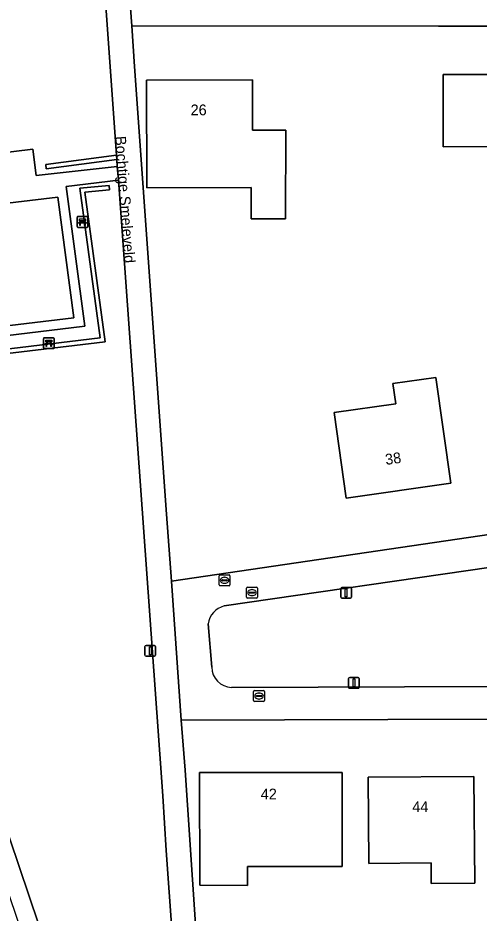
# Model space of a CAD drawing. Extents: x 162661 to 163484, y 380247 to 381230.
# Drawn here: x 162956.1 to 162998.9, y 380547.3 to 380630.3 of the extents above; entities that cross this region are included whole.
import ezdxf

# ---------------------------------------------------------------- set-up
doc = ezdxf.new("R2010")
doc.units = 0
for name, color, linetype in [('IMGEO_Bank', 7, 'Continuous'), ('IMGEO_Brandkraan', 7, 'Continuous'), ('IMGEO_Erf', 7, 'Continuous'), ('IMGEO_Groenvoorziening', 7, 'Continuous'), ('IMGEO_Haag', 7, 'Continuous'), ('IMGEO_Lichtmast', 7, 'Continuous'), ('IMGEO_Openbare_ruimte_label', 7, 'Continuous'), ('IMGEO_Pand', 7, 'Continuous'), ('IMGEO_Pand_nummerreeks', 7, 'Continuous'), ('IMGEO_Rijbaan_lokaal_open', 7, 'Continuous'), ('IMGEO_Rioolput', 7, 'Continuous'), ('IMGEO_Terreindeel_open', 7, 'Continuous'), ('IMGEO_Voetpad_open', 7, 'Continuous')]:
    doc.layers.add(name, color=color, linetype=linetype)

msp = doc.modelspace()

# ---------------------------------------------------------------- linework, layer by layer
at = {"layer": 'IMGEO_Bank'}
for p, q in [((162961.628, 380610.973), (162961.628, 380611.814)), ((162961.628, 380611.814), (162961.628, 380610.973)), ((162961.703, 380611.898), (162962.544, 380611.898)), ((162962.544, 380611.898), (162961.703, 380611.898)), ((162962.628, 380611.823), (162962.628, 380610.982)), ((162962.628, 380610.982), (162962.628, 380611.823)), ((162962.553, 380610.898), (162961.712, 380610.898)), ((162961.712, 380610.898), (162962.553, 380610.898)), ((162962.325, 380611.296), (162961.932, 380611.296)), ((162961.937, 380611.404), (162961.937, 380611.51)), ((162961.981, 380611.51), (162961.981, 380611.404)), ((162962.269, 380611.516), (162961.987, 380611.516)), ((162961.987, 380611.398), (162962.269, 380611.398)), ((162962.275, 380611.404), (162962.275, 380611.51)), ((162962.319, 380611.51), (162962.319, 380611.404)), ((162958.508, 380599.725), (162958.508, 380600.566)), ((162958.508, 380600.566), (162958.508, 380599.725)), ((162958.583, 380600.65), (162959.424, 380600.65)), ((162959.424, 380600.65), (162958.583, 380600.65)), ((162959.205, 380600.048), (162958.812, 380600.048)), ((162958.817, 380600.156), (162958.817, 380600.262)), ((162958.861, 380600.262), (162958.861, 380600.156)), ((162959.149, 380600.268), (162958.867, 380600.268)), ((162958.867, 380600.15), (162959.149, 380600.15)), ((162959.155, 380600.156), (162959.155, 380600.262)), ((162959.199, 380600.262), (162959.199, 380600.156)), ((162959.508, 380600.575), (162959.508, 380599.734)), ((162959.508, 380599.734), (162959.508, 380600.575)), ((162959.433, 380599.65), (162958.592, 380599.65)), ((162958.592, 380599.65), (162959.433, 380599.65))]:
    msp.add_line(p, q, dxfattribs=at)
for points in [[(162961.931, 380611.516), (162961.845, 380611.516), (162961.845, 380611.677), (162962.408, 380611.677), (162962.408, 380611.516), (162962.325, 380611.516)], [(162961.875, 380611.296), (162961.733, 380611.296), (162961.845, 380611.398), (162961.931, 380611.398)], [(162961.925, 380611.289), (162961.925, 380611.082), (162961.882, 380611.082), (162961.882, 380611.289)], [(162962.325, 380611.398), (162962.408, 380611.398), (162962.52, 380611.296), (162962.381, 380611.296)], [(162962.375, 380611.289), (162962.375, 380611.082), (162962.331, 380611.082), (162962.331, 380611.289)], [(162958.755, 380600.048), (162958.613, 380600.048), (162958.725, 380600.15), (162958.811, 380600.15)], [(162958.811, 380600.268), (162958.725, 380600.268), (162958.725, 380600.429), (162959.288, 380600.429), (162959.288, 380600.268), (162959.205, 380600.268)], [(162958.805, 380600.041), (162958.805, 380599.834), (162958.762, 380599.834), (162958.762, 380600.041)], [(162959.205, 380600.15), (162959.288, 380600.15), (162959.4, 380600.048), (162959.261, 380600.048)], [(162959.255, 380600.041), (162959.255, 380599.834), (162959.211, 380599.834), (162959.211, 380600.041)]]:
    msp.add_lwpolyline(points, dxfattribs=at)
for centre, radius, start, end in [((162961.706, 380611.82), 0.0779, 92.4484, 184.28452), ((162961.706, 380611.82), 0.0779, 92.4484, 184.28452), ((162962.55, 380611.82), 0.0779, 2.4484, 94.28452), ((162962.55, 380611.82), 0.0779, 2.4484, 94.28452), ((162961.706, 380610.976), 0.0779, 182.4484, 274.28452), ((162961.706, 380610.976), 0.0779, 182.4484, 274.28452), ((162961.875, 380611.289), 0.00671, 2.89567, 87.10433), ((162961.932, 380611.289), 0.00671, 92.89567, 177.10433), ((162961.93, 380611.509), 0.00671, 2.89567, 87.10433), ((162961.93, 380611.405), 0.00671, 272.89567, 357.10433), ((162961.987, 380611.509), 0.00671, 92.89567, 177.10433), ((162961.987, 380611.405), 0.00671, 182.89567, 267.10433), ((162962.269, 380611.509), 0.00671, 2.89567, 87.10433), ((162962.269, 380611.405), 0.00671, 272.89567, 357.10433), ((162962.326, 380611.509), 0.00671, 92.89567, 177.10433), ((162962.326, 380611.405), 0.00671, 182.89567, 267.10433), ((162962.324, 380611.289), 0.00671, 2.89567, 87.10433), ((162962.381, 380611.289), 0.00671, 92.89567, 177.10433), ((162962.55, 380610.976), 0.0779, 272.4484, 4.28452), ((162962.55, 380610.976), 0.0779, 272.4484, 4.28452), ((162958.586, 380600.572), 0.0779, 92.4484, 184.28452), ((162958.586, 380600.572), 0.0779, 92.4484, 184.28452), ((162958.755, 380600.041), 0.00671, 2.89567, 87.10433), ((162958.812, 380600.041), 0.00671, 92.89567, 177.10433), ((162958.81, 380600.261), 0.00671, 2.89567, 87.10433), ((162958.81, 380600.157), 0.00671, 272.89567, 357.10433), ((162958.867, 380600.261), 0.00671, 92.89567, 177.10433), ((162958.867, 380600.157), 0.00671, 182.89567, 267.10433), ((162959.149, 380600.261), 0.00671, 2.89567, 87.10433), ((162959.149, 380600.157), 0.00671, 272.89567, 357.10433), ((162959.206, 380600.261), 0.00671, 92.89567, 177.10433), ((162959.206, 380600.157), 0.00671, 182.89567, 267.10433), ((162959.204, 380600.041), 0.00671, 2.89567, 87.10433), ((162959.261, 380600.041), 0.00671, 92.89567, 177.10433), ((162959.43, 380600.572), 0.0779, 2.4484, 94.28452), ((162959.43, 380600.572), 0.0779, 2.4484, 94.28452), ((162958.586, 380599.728), 0.0779, 182.4484, 274.28452), ((162958.586, 380599.728), 0.0779, 182.4484, 274.28452), ((162959.43, 380599.728), 0.0779, 272.4484, 4.28452), ((162959.43, 380599.728), 0.0779, 272.4484, 4.28452)]:
    msp.add_arc(centre, radius, start, end, dxfattribs=at)
at = {"layer": 'IMGEO_Brandkraan'}
for p, q in [((162974.797, 380577.724), (162974.797, 380578.576)), ((162974.872, 380578.65), (162975.724, 380578.65)), ((162975.285, 380578.43), (162975.31, 380578.43)), ((162975.798, 380578.576), (162975.798, 380577.724)), ((162975.724, 380577.65), (162974.872, 380577.65)), ((162975.056, 380578.144), (162975.056, 380578.156)), ((162975.494, 380578.107), (162975.096, 380578.107)), ((162975.099, 380578.193), (162975.497, 380578.193)), ((162975.308, 380577.87), (162975.283, 380577.87)), ((162975.54, 380578.156), (162975.54, 380578.144))]:
    msp.add_line(p, q, dxfattribs=at)
for points in [[(162974.797, 380577.724), (162974.797, 380578.576)], [(162974.872, 380578.65), (162975.724, 380578.65)], [(162975.798, 380578.576), (162975.798, 380577.724)], [(162975.724, 380577.65), (162974.872, 380577.65)]]:
    msp.add_lwpolyline(points, dxfattribs=at)
for centre, radius, start, end in [((162974.874, 380578.574), 0.0765, 91.55205, 178.44795), ((162974.874, 380578.574), 0.0765, 91.55205, 178.44795), ((162975.722, 380578.574), 0.0765, 1.55205, 88.44795), ((162975.722, 380578.574), 0.0765, 1.55205, 88.44795), ((162974.874, 380577.726), 0.0765, 181.55205, 268.44795), ((162974.874, 380577.726), 0.0765, 181.55205, 268.44795), ((162975.096, 380578.153), 0.0403, 85.87752, 175.75265), ((162975.093, 380578.143), 0.0366, 178.93798, 274.71019), ((162975.497, 380578.15), 0.043, 264.86636, 352.45326), ((162975.501, 380578.155), 0.0386, 1.73085, 96.63898), ((162975.722, 380577.726), 0.0765, 271.55205, 358.44795), ((162975.722, 380577.726), 0.0765, 271.55205, 358.44795)]:
    msp.add_arc(centre, radius, start, end, dxfattribs=at)
for centre, major_axis, ratio, start_param, end_param in [((162975.284, 380578.15), (-0.387, 0.002), 0.722429, 4.712389, 7.853982), ((162975.309, 380578.15), (-0.39, 0.002), 0.717154, 1.570796, 4.712389)]:
    msp.add_ellipse(centre, major_axis=major_axis, ratio=ratio, start_param=start_param, end_param=end_param, dxfattribs=at)
at = {"layer": 'IMGEO_Erf'}
for points in [[(163027.659, 380630.102), (163026.735, 380630.035), (163026.469, 380630.016), (163019.499, 380629.512), (163000, 380629.551), (162995.135, 380629.56), (162966.701, 380629.588), (162966.959, 380625.81), (162969.904, 380584.293), (162970.367, 380578.072), (163000, 380582.425), (163019.64, 380585.341), (163022.23, 380585.696), (163029.584, 380586.27), (163029.856, 380586.292), (163030.799, 380586.365), (163030.707, 380587.644), (163027.752, 380628.784)], [(162995.572, 380618.363), (162995.568, 380625.076), (163006.768, 380625.086), (163006.77, 380623.942), (163008.866, 380623.946), (163008.875, 380619.227), (163007.113, 380619.224), (163007.114, 380618.39)], [(162977.884, 380621.956), (162977.884, 380619.926), (162980.981, 380619.918), (162980.961, 380611.679), (162977.761, 380611.686), (162977.768, 380614.586), (162968.088, 380614.568), (162968.072, 380624.568), (162977.874, 380624.583)], [(162986.566, 380585.786), (162985.449, 380593.707), (162991.162, 380594.513), (162990.904, 380596.396), (162994.895, 380596.958), (162996.277, 380587.155)], [(163032.858, 380557.149), (163032.332, 380564.613), (163032.24, 380565.916), (163031.312, 380565.851), (163031.045, 380565.832), (163023.958, 380565.333), (163000, 380565.265), (162971.283, 380565.188), (162971.633, 380560.525), (162974.83, 380512.958), (162990.833, 380515.067), (163000, 380516.265), (163026.58, 380519.722), (163034.169, 380520.303), (163034.52, 380520.339), (163035.425, 380520.4), (163035.344, 380521.792)], [(162977.428, 380551.603), (162977.429, 380549.85), (162973.022, 380549.854), (162972.989, 380560.318), (162986.205, 380560.328), (162986.211, 380551.61)], [(162994.454, 380550.031), (162994.436, 380551.931), (162988.666, 380551.884), (162988.602, 380559.884), (162998.404, 380559.963), (162998.484, 380550.063)]]:
    msp.add_lwpolyline(points, close=True, dxfattribs=at)
at = {"layer": 'IMGEO_Groenvoorziening'}
for points in [[(162965.305, 380617.196), (162958.775, 380616.334), (162958.723, 380616.73), (162965.276, 380617.596), (162960.246, 380688.108), (162960.008, 380688.147), (162954.674, 380687.332), (162953.589, 380687.308), (162953.392, 380687.138), (162952.628, 380686.48), (162952.001, 380686.244), (162913.666, 380677.887), (162935.364, 380613.543), (162943.88, 380614.582), (162943.646, 380616.461), (162957.527, 380618.146), (162957.849, 380615.707), (162965.351, 380616.545)], [(162965.276, 380617.596), (162958.723, 380616.73), (162958.775, 380616.334), (162965.305, 380617.196)], [(162969.886, 380553.083), (162969.587, 380558.14), (162965.481, 380615.267), (162960.611, 380614.693), (162962.344, 380601.726), (162944.492, 380599.579), (162942.987, 380612.583), (162935.972, 380611.742), (162969.52, 380512.258), (162972.784, 380512.688)]]:
    msp.add_lwpolyline(points, close=True, dxfattribs=at)
for points in [[(162949.471, 380598.507), (162964.225, 380600.285), (162962.334, 380614.173), (162964.645, 380614.386), (162964.608, 380614.784), (162961.881, 380614.533), (162963.774, 380600.633), (162948.925, 380598.844)], [(162948.925, 380598.844), (162963.774, 380600.633), (162961.881, 380614.533), (162964.608, 380614.784), (162964.645, 380614.386), (162962.334, 380614.173), (162964.225, 380600.285), (162949.471, 380598.507)], [(162975.946, 380568.214), (163000, 380568.286), (163023.4, 380568.333), (163024.075, 380568.362), (163024.026, 380568.8), (163022.955, 380582.305), (163022.913, 380582.732), (163019.281, 380582.218), (163000, 380579.378), (162975.27, 380575.768)], [(162973.765, 380574.108), (162974.106, 380570.102)]]:
    msp.add_lwpolyline(points, dxfattribs=at)
for centre, radius, start, end in [((162975.768, 380573.805), 2.025, 104.22225, 171.38518), ((162975.991, 380570.099), 1.885, 179.89825, 268.62641)]:
    msp.add_arc(centre, radius, start, end, dxfattribs=at)
at = {"layer": 'IMGEO_Haag'}
msp.add_lwpolyline([(162965.276, 380617.596), (162958.723, 380616.73), (162958.775, 380616.334), (162965.305, 380617.196)], close=True, dxfattribs=at)
msp.add_lwpolyline([(162949.471, 380598.507), (162964.225, 380600.285), (162962.334, 380614.173), (162964.645, 380614.386), (162964.608, 380614.784), (162961.881, 380614.533), (162963.774, 380600.633), (162948.925, 380598.844)], dxfattribs=at)
at = {"layer": 'IMGEO_Lichtmast'}
for p, q in [((162986.069, 380576.594), (162986.069, 380577.394)), ((162986.069, 380577.394), (162986.069, 380576.594)), ((162986.169, 380577.494), (162986.959, 380577.494)), ((162986.959, 380577.494), (162986.169, 380577.494)), ((162987.059, 380577.394), (162987.059, 380576.594)), ((162987.059, 380576.594), (162987.059, 380577.394)), ((162986.959, 380576.494), (162986.169, 380576.494)), ((162986.169, 380576.494), (162986.959, 380576.494)), ((162967.922, 380571.2), (162967.922, 380572)), ((162967.922, 380572), (162967.922, 380571.2)), ((162968.022, 380572.1), (162968.812, 380572.1)), ((162968.812, 380572.1), (162968.022, 380572.1)), ((162968.912, 380572), (162968.912, 380571.2)), ((162968.912, 380571.2), (162968.912, 380572)), ((162968.812, 380571.1), (162968.022, 380571.1)), ((162968.022, 380571.1), (162968.812, 380571.1)), ((162986.796, 380568.228), (162986.796, 380569.028)), ((162986.796, 380569.028), (162986.796, 380568.228)), ((162986.896, 380569.128), (162987.686, 380569.128)), ((162987.686, 380569.128), (162986.896, 380569.128)), ((162987.786, 380569.028), (162987.786, 380568.228)), ((162987.786, 380568.228), (162987.786, 380569.028)), ((162987.686, 380568.128), (162986.896, 380568.128)), ((162986.896, 380568.128), (162987.686, 380568.128))]:
    msp.add_line(p, q, dxfattribs=at)
for points in [[(162986.489, 380577.369), (162986.639, 380577.369), (162986.639, 380576.619), (162986.489, 380576.619), (162986.489, 380577.369)], [(162968.342, 380571.975), (162968.492, 380571.975), (162968.492, 380571.225), (162968.342, 380571.225), (162968.342, 380571.975)], [(162987.216, 380569.003), (162987.366, 380569.003), (162987.366, 380568.253), (162987.216, 380568.253), (162987.216, 380569.003)]]:
    msp.add_lwpolyline(points, dxfattribs=at)
for centre, start, end in [((162986.169, 380577.394), 90, 180), ((162986.169, 380577.394), 90, 180), ((162986.959, 380577.394), 0, 90), ((162986.959, 380577.394), 360, 90), ((162986.169, 380576.594), 180, 270), ((162986.169, 380576.594), 180, 270), ((162986.959, 380576.594), 270, 0), ((162986.959, 380576.594), 270, 0), ((162968.022, 380572), 90, 180), ((162968.022, 380572), 90, 180), ((162968.812, 380572), 0, 90), ((162968.812, 380572), 360, 90), ((162968.022, 380571.2), 180, 270), ((162968.022, 380571.2), 180, 270), ((162968.812, 380571.2), 270, 0), ((162968.812, 380571.2), 270, 0), ((162986.896, 380569.028), 90, 180), ((162986.896, 380569.028), 90, 180), ((162987.686, 380569.028), 0, 90), ((162987.686, 380569.028), 360, 90), ((162986.896, 380568.228), 180, 270), ((162986.896, 380568.228), 180, 270), ((162987.686, 380568.228), 270, 0), ((162987.686, 380568.228), 270, 0)]:
    msp.add_arc(centre, 0.1, start, end, dxfattribs=at)
at = {"layer": 'IMGEO_Pand'}
for points in [[(162995.572, 380618.363), (163007.114, 380618.39), (163007.113, 380619.224), (163008.875, 380619.227), (163008.866, 380623.946), (163006.77, 380623.942), (163006.768, 380625.086), (162995.568, 380625.076)], [(162977.884, 380621.956), (162977.874, 380624.583), (162968.072, 380624.568), (162968.088, 380614.568), (162977.768, 380614.586), (162977.761, 380611.686), (162980.961, 380611.679), (162980.981, 380619.918), (162977.884, 380619.926)], [(162986.566, 380585.786), (162996.277, 380587.155), (162994.895, 380596.958), (162990.904, 380596.396), (162991.162, 380594.513), (162985.449, 380593.707)], [(162986.205, 380560.328), (162972.989, 380560.318), (162973.022, 380549.854), (162977.429, 380549.85), (162977.428, 380551.603), (162986.211, 380551.61)], [(162994.454, 380550.031), (162998.484, 380550.063), (162998.404, 380559.963), (162988.602, 380559.884), (162988.666, 380551.884), (162994.436, 380551.931)]]:
    msp.add_lwpolyline(points, close=True, dxfattribs=at)
at = {"layer": 'IMGEO_Rijbaan_lokaal_open'}
for points in [[(162970.741, 380641.258), (162993.249, 380644.396), (163000, 380645.353), (163018.149, 380647.927), (163017.717, 380650.948), (163014.757, 380650.503), (163000, 380648.404), (162992.266, 380647.305), (162965.66, 380643.591), (162966.701, 380629.588), (162995.135, 380629.56), (163000, 380629.551), (163019.499, 380629.512), (163019.234, 380632.502), (163018.199, 380632.533), (163000, 380632.57), (162995.104, 380632.58), (162971.366, 380632.606)], [(162975.27, 380575.768), (163000, 380579.378), (163019.281, 380582.218), (163022.913, 380582.732), (163022.23, 380585.696), (163019.64, 380585.341), (163000, 380582.425), (162970.367, 380578.072), (162971.283, 380565.188), (163000, 380565.265), (163023.958, 380565.333), (163024.075, 380568.362), (163023.4, 380568.333), (163000, 380568.286), (162975.946, 380568.214)], [(162974.106, 380570.102), (162973.765, 380574.108)]]:
    msp.add_lwpolyline(points, dxfattribs=at)
for centre, radius, start, end in [((162975.768, 380573.805), 2.025, 104.22225, 171.38518), ((162975.991, 380570.099), 1.885, 179.89825, 268.62641)]:
    msp.add_arc(centre, radius, start, end, dxfattribs=at)
at = {"layer": 'IMGEO_Rioolput'}
for p, q in [((162977.341, 380576.581), (162977.341, 380577.433)), ((162977.416, 380577.507), (162978.268, 380577.507)), ((162977.6, 380577.001), (162977.6, 380577.013)), ((162978.038, 380576.964), (162977.64, 380576.964)), ((162977.643, 380577.05), (162978.041, 380577.05)), ((162977.829, 380577.287), (162977.854, 380577.287)), ((162978.084, 380577.013), (162978.084, 380577.001)), ((162978.342, 380577.433), (162978.342, 380576.581)), ((162978.268, 380576.507), (162977.416, 380576.507)), ((162977.852, 380576.727), (162977.827, 380576.727)), ((162977.996, 380566.987), (162977.996, 380567.839)), ((162978.071, 380567.913), (162978.923, 380567.913)), ((162978.484, 380567.693), (162978.509, 380567.693)), ((162978.997, 380567.839), (162978.997, 380566.987)), ((162978.923, 380566.913), (162978.071, 380566.913)), ((162978.255, 380567.407), (162978.255, 380567.419)), ((162978.693, 380567.37), (162978.295, 380567.37)), ((162978.298, 380567.456), (162978.696, 380567.456)), ((162978.507, 380567.133), (162978.482, 380567.133)), ((162978.739, 380567.419), (162978.739, 380567.407))]:
    msp.add_line(p, q, dxfattribs=at)
for points in [[(162977.341, 380576.581), (162977.341, 380577.433)], [(162977.416, 380577.507), (162978.268, 380577.507)], [(162978.342, 380577.433), (162978.342, 380576.581)], [(162978.268, 380576.507), (162977.416, 380576.507)], [(162977.996, 380566.987), (162977.996, 380567.839)], [(162978.071, 380567.913), (162978.923, 380567.913)], [(162978.997, 380567.839), (162978.997, 380566.987)], [(162978.923, 380566.913), (162978.071, 380566.913)]]:
    msp.add_lwpolyline(points, dxfattribs=at)
for centre, radius, start, end in [((162977.418, 380577.431), 0.0765, 91.55205, 178.44795), ((162977.418, 380577.431), 0.0765, 91.55205, 178.44795), ((162977.64, 380577.01), 0.0403, 85.87752, 175.75265), ((162977.637, 380577), 0.0366, 178.93798, 274.71019), ((162978.041, 380577.007), 0.043, 264.86636, 352.45326), ((162978.045, 380577.012), 0.0386, 1.73085, 96.63898), ((162978.266, 380577.431), 0.0765, 1.55205, 88.44795), ((162978.266, 380577.431), 0.0765, 1.55205, 88.44795), ((162977.418, 380576.583), 0.0765, 181.55205, 268.44795), ((162977.418, 380576.583), 0.0765, 181.55205, 268.44795), ((162978.266, 380576.583), 0.0765, 271.55205, 358.44795), ((162978.266, 380576.583), 0.0765, 271.55205, 358.44795), ((162978.073, 380567.837), 0.0765, 91.55205, 178.44795), ((162978.073, 380567.837), 0.0765, 91.55205, 178.44795), ((162978.921, 380567.837), 0.0765, 1.55205, 88.44795), ((162978.921, 380567.837), 0.0765, 1.55205, 88.44795), ((162978.073, 380566.989), 0.0765, 181.55205, 268.44795), ((162978.073, 380566.989), 0.0765, 181.55205, 268.44795), ((162978.295, 380567.416), 0.0403, 85.87752, 175.75265), ((162978.292, 380567.406), 0.0366, 178.93798, 274.71019), ((162978.696, 380567.413), 0.043, 264.86636, 352.45326), ((162978.7, 380567.418), 0.0386, 1.73085, 96.63898), ((162978.921, 380566.989), 0.0765, 271.55205, 358.44795), ((162978.921, 380566.989), 0.0765, 271.55205, 358.44795)]:
    msp.add_arc(centre, radius, start, end, dxfattribs=at)
for centre, major_axis, ratio, start_param, end_param in [((162977.828, 380577.007), (-0.387, 0.002), 0.722429, 4.712389, 7.853982), ((162977.853, 380577.007), (-0.39, 0.002), 0.717154, 1.570796, 4.712389), ((162978.483, 380567.413), (-0.387, 0.002), 0.722429, 4.712389, 7.853982), ((162978.508, 380567.413), (-0.39, 0.002), 0.717154, 1.570796, 4.712389)]:
    msp.add_ellipse(centre, major_axis=major_axis, ratio=ratio, start_param=start_param, end_param=end_param, dxfattribs=at)
at = {"layer": 'IMGEO_Terreindeel_open'}
msp.add_lwpolyline([(162961.331, 380602.511), (162959.837, 380613.694), (162943.984, 380611.796), (162945.282, 380600.581)], close=True, dxfattribs=at)
at = {"layer": 'IMGEO_Voetpad_open'}
for points in [[(162966.959, 380625.81), (162966.701, 380629.588), (162965.66, 380643.591), (162963.967, 380667.65), (162963.778, 380670.344), (162962.491, 380688.633), (162962.409, 380689.802), (162962.071, 380694.445), (162959.414, 380694.449), (162960.008, 380688.147), (162960.246, 380688.108), (162965.276, 380617.596), (162965.305, 380617.196), (162965.351, 380616.545), (162965.481, 380615.267), (162969.587, 380558.14), (162969.886, 380553.083), (162972.784, 380512.688), (162974.83, 380512.958), (162971.633, 380560.525), (162971.283, 380565.188), (162970.367, 380578.072), (162969.904, 380584.293)], [(162935.972, 380611.742), (162935.364, 380613.543), (162913.666, 380677.887), (162911.971, 380677.623), (162927.784, 380630.57), (162921.784, 380629.038), (162922.445, 380627.013), (162928.422, 380628.58), (162949.689, 380565.695), (162939.612, 380563.204), (162940.106, 380561.095), (162950.347, 380563.704), (162967.762, 380512.026), (162969.52, 380512.258)], [(162965.351, 380616.545), (162957.849, 380615.707), (162957.527, 380618.146), (162943.646, 380616.461), (162943.88, 380614.582), (162935.364, 380613.543), (162935.972, 380611.742), (162942.987, 380612.583), (162944.492, 380599.579), (162962.344, 380601.726), (162960.611, 380614.693), (162965.481, 380615.267)], [(162945.282, 380600.581), (162943.984, 380611.796), (162959.837, 380613.694), (162961.331, 380602.511)]]:
    msp.add_lwpolyline(points, close=True, dxfattribs=at)

# ---------------------------------------------------------------- texts
at = {"layer": 'IMGEO_Openbare_ruimte_label'}
msp.add_text('Bochtige Smeleveld', height=1, rotation=274.1877, dxfattribs=at).set_placement((162965.154, 380619.333))
at = {"layer": 'IMGEO_Pand_nummerreeks'}
for s, rotation, p in [('26', 0.08882, (162972.155, 380621.294)), ('38', 8.02434, (162990.255, 380588.851)), ('42', 0.04584, (162978.655, 380557.822)), ('44', 0.46177, (162992.703, 380556.637))]:
    msp.add_text(s, height=1, rotation=rotation, dxfattribs=at).set_placement(p)

doc.saveas('drawing.dxf')
